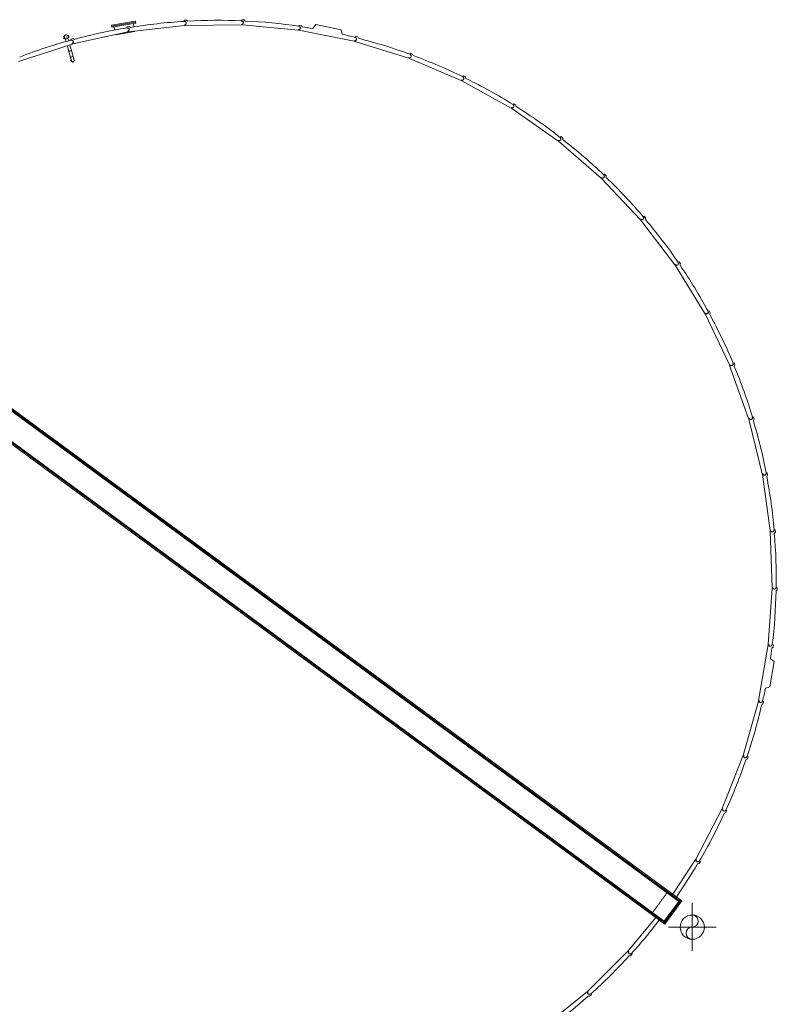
# Model space of a CAD drawing. Header units: metres. Extents: x 135583 to 135939, y 457896 to 458258.
# Tile 545 of 599: x 135724 to 135755, y 458125 to 458166. Entities that reach past the tile are written whole.
import ezdxf

# ---------------------------------------------------------------- set-up
doc = ezdxf.new("R2010")
doc.units = ezdxf.units.M
doc.linetypes.add('Hidden', pattern=[4, 2, -2])
doc.layers.add('NIEUWE INSTALLATIE', color=250, linetype='Continuous', lineweight=0)

msp = doc.modelspace()

# ---------------------------------------------------------------- linework, layer by layer
at = {"layer": 'NIEUWE INSTALLATIE'}
for p, q in [((135727.504, 458166.172), (135728.504, 458166.343)), ((135727.504, 458166.172), (135727.51, 458166.134)), ((135727.51, 458166.134), (135728.511, 458166.305)), ((135727.51, 458166.134), (135728.511, 458166.305)), ((135727.51, 458166.134), (135727.517, 458166.097)), ((135727.517, 458166.097), (135728.517, 458166.268)), ((135728.249, 458166.124), (135728.15, 458166.113)), ((135728.216, 458165.904), (135730.567, 458166.168)), ((135728.299, 458166.085), (135728.249, 458166.124)), ((135728.442, 458166.107), (135728.418, 458166.251)), ((135728.511, 458166.305), (135728.504, 458166.343)), ((135728.517, 458166.268), (135728.511, 458166.305)), ((135730.647, 458166.385), (135730.547, 458166.385)), ((135730.547, 458166.385), (135730.548, 458166.34)), ((135730.549, 458166.33), (135730.548, 458166.337)), ((135730.567, 458166.168), (135730.565, 458166.191)), ((135730.592, 458166.17), (135732.958, 458166.191)), ((135730.592, 458166.19), (135730.592, 458166.17)), ((135730.693, 458166.341), (135730.647, 458166.385)), ((135732.96, 458166.408), (135732.956, 458166.363)), ((135732.956, 458166.353), (135732.956, 458166.361)), ((135732.958, 458166.191), (135732.957, 458166.213)), ((135733.06, 458166.399), (135732.96, 458166.408)), ((135732.984, 458166.21), (135732.982, 458166.19)), ((135732.982, 458166.19), (135735.338, 458165.968)), ((135733.1, 458166.35), (135733.06, 458166.399)), ((135735.353, 458166.129), (135735.354, 458166.137)), ((135735.363, 458166.183), (135735.354, 458166.139)), ((135735.461, 458166.164), (135735.363, 458166.183)), ((135735.496, 458166.111), (135735.461, 458166.164)), ((135736.065, 458166.201), (135735.947, 458166.04)), ((135737.125, 458165.989), (135736.065, 458166.201)), ((135725.484, 458165.7), (135725.518, 458165.709)), ((135725.681, 458165.734), (135725.701, 458165.74)), ((135725.701, 458165.74), (135725.696, 458165.759)), ((135725.88, 458165.396), (135728.191, 458165.9)), ((135727.616, 458166.114), (135727.64, 458165.975)), ((135727.672, 458165.787), (135727.675, 458165.772)), ((135728.076, 458165.84), (135727.675, 458165.772)), ((135728.476, 458165.909), (135728.076, 458165.84)), ((135728.15, 458166.113), (135728.155, 458166.068)), ((135728.157, 458166.059), (135728.155, 458166.066)), ((135728.191, 458165.9), (135728.187, 458165.922)), ((135728.214, 458165.924), (135728.216, 458165.904)), ((135728.476, 458165.909), (135728.472, 458165.933)), ((135735.338, 458165.968), (135735.34, 458165.99)), ((135735.366, 458165.984), (135735.362, 458165.964)), ((135735.362, 458165.964), (135737.682, 458165.501)), ((135737.171, 458165.799), (135737.125, 458165.989)), ((135737.729, 458165.712), (135737.716, 458165.669)), ((135737.825, 458165.683), (135737.729, 458165.712)), ((135723.609, 458164.65), (135725.856, 458165.389)), ((135725.484, 458165.7), (135725.489, 458165.68)), ((135725.489, 458165.68), (135725.509, 458165.686)), ((135725.524, 458165.636), (135725.503, 458165.63)), ((135725.503, 458165.63), (135725.509, 458165.611)), ((135725.565, 458165.607), (135725.597, 458165.493)), ((135725.606, 458165.693), (135725.595, 458165.689)), ((135725.595, 458165.689), (135725.598, 458165.678)), ((135725.598, 458165.678), (135725.61, 458165.681)), ((135725.61, 458165.681), (135725.606, 458165.693)), ((135725.645, 458165.32), (135725.783, 458164.831)), ((135725.707, 458165.524), (135725.675, 458165.638)), ((135725.721, 458165.671), (135725.687, 458165.661)), ((135725.715, 458165.69), (135725.695, 458165.684)), ((135725.721, 458165.671), (135725.715, 458165.69)), ((135725.893, 458164.862), (135725.754, 458165.356)), ((135725.89, 458165.618), (135725.792, 458165.597)), ((135725.792, 458165.597), (135725.802, 458165.553)), ((135725.805, 458165.544), (135725.803, 458165.551)), ((135725.856, 458165.389), (135725.849, 458165.411)), ((135725.876, 458165.415), (135725.88, 458165.396)), ((135725.944, 458165.584), (135725.89, 458165.618)), ((135737.682, 458165.501), (135737.687, 458165.523)), ((135737.712, 458165.514), (135737.706, 458165.495)), ((135737.706, 458165.495), (135739.967, 458164.795)), ((135737.714, 458165.66), (135737.716, 458165.667)), ((135737.855, 458165.627), (135737.825, 458165.683)), ((135740.015, 458164.95), (135740.017, 458164.957)), ((135740.035, 458165.001), (135740.017, 458164.96)), ((135740.127, 458164.962), (135740.035, 458165.001)), ((135740.151, 458164.903), (135740.127, 458164.962)), ((135725.779, 458164.7), (135725.824, 458164.7)), ((135725.838, 458164.846), (135725.783, 458164.831)), ((135725.783, 458164.831), (135725.838, 458164.846)), ((135725.893, 458164.862), (135725.838, 458164.846)), ((135725.838, 458164.846), (135725.893, 458164.862)), ((135725.879, 458164.6), (135725.879, 458164.649)), ((135725.931, 458164.7), (135725.979, 458164.7)), ((135739.967, 458164.795), (135739.973, 458164.817)), ((135739.998, 458164.805), (135739.99, 458164.787)), ((135739.99, 458164.787), (135742.166, 458163.858)), ((135742.166, 458163.858), (135742.175, 458163.879)), ((135742.198, 458163.865), (135742.188, 458163.847)), ((135742.188, 458163.847), (135744.258, 458162.7)), ((135742.23, 458164.008), (135742.233, 458164.015)), ((135742.256, 458164.056), (135742.234, 458164.017)), ((135742.343, 458164.008), (135742.256, 458164.056)), ((135742.361, 458163.946), (135742.343, 458164.008)), ((135744.337, 458162.843), (135744.34, 458162.849)), ((135744.367, 458162.888), (135744.341, 458162.851)), ((135744.449, 458162.831), (135744.367, 458162.888)), ((135744.46, 458162.768), (135744.449, 458162.831)), ((135744.258, 458162.7), (135744.269, 458162.72)), ((135744.29, 458162.704), (135744.279, 458162.687)), ((135744.279, 458162.687), (135746.219, 458161.334)), ((135746.219, 458161.334), (135746.232, 458161.352)), ((135746.252, 458161.334), (135746.239, 458161.318)), ((135746.239, 458161.318), (135748.03, 458159.772)), ((135746.312, 458161.467), (135746.317, 458161.473)), ((135746.347, 458161.509), (135746.318, 458161.475)), ((135746.423, 458161.444), (135746.347, 458161.509)), ((135746.427, 458161.38), (135746.423, 458161.444)), ((135748.175, 458159.934), (135748.142, 458159.903)), ((135748.244, 458159.861), (135748.175, 458159.934)), ((135748.03, 458159.772), (135748.044, 458159.789)), ((135748.062, 458159.769), (135748.048, 458159.755)), ((135748.048, 458159.755), (135749.67, 458158.033)), ((135748.136, 458159.895), (135748.141, 458159.901)), ((135748.242, 458159.797), (135748.244, 458159.861)), ((135751.41, 458129.472), (135710.692, 458159.387)), ((135710.702, 458159.319), (135751.342, 458129.462)), ((135751.3, 458129.456), (135710.709, 458159.277)), ((135710.711, 458159.266), (135751.289, 458129.454)), ((135749.67, 458158.033), (135749.687, 458158.049)), ((135749.702, 458158.027), (135749.686, 458158.014)), ((135749.686, 458158.014), (135751.123, 458156.135)), ((135749.788, 458158.145), (135749.794, 458158.15)), ((135749.831, 458158.179), (135749.795, 458158.151)), ((135749.892, 458158.099), (135749.831, 458158.179)), ((135749.883, 458158.036), (135749.892, 458158.099)), ((135711.096, 458157.593), (135750.695, 458128.5)), ((135750.685, 458128.567), (135711.124, 458157.632)), ((135711.142, 458157.656), (135750.678, 458128.609)), ((135750.677, 458128.621), (135711.147, 458157.662)), ((135751.252, 458156.233), (135751.258, 458156.238)), ((135751.298, 458156.263), (135751.26, 458156.239)), ((135751.35, 458156.178), (135751.298, 458156.263)), ((135751.123, 458156.135), (135751.141, 458156.148)), ((135751.154, 458156.125), (135751.137, 458156.114)), ((135751.137, 458156.114), (135752.373, 458154.097)), ((135751.335, 458156.116), (135751.35, 458156.178)), ((135752.512, 458154.182), (135752.518, 458154.186)), ((135752.56, 458154.206), (135752.52, 458154.187)), ((135752.604, 458154.116), (135752.56, 458154.206)), ((135752.373, 458154.097), (135752.392, 458154.109)), ((135752.403, 458154.084), (135752.385, 458154.075)), ((135752.385, 458154.075), (135753.407, 458151.941)), ((135752.582, 458154.056), (135752.604, 458154.116)), ((135753.407, 458151.941), (135753.427, 458151.951)), ((135753.435, 458151.925), (135753.416, 458151.918)), ((135753.416, 458151.918), (135754.213, 458149.691)), ((135753.553, 458152.011), (135753.56, 458152.015)), ((135753.604, 458152.031), (135753.562, 458152.016)), ((135753.638, 458151.937), (135753.604, 458152.031)), ((135753.611, 458151.879), (135753.638, 458151.937)), ((135723.825, 458149.641), (135723.83, 458149.649)), ((135723.83, 458149.649), (135723.951, 458149.56)), ((135723.887, 458149.608), (135723.899, 458149.624)), ((135723.907, 458149.618), (135723.895, 458149.602)), ((135754.213, 458149.691), (135754.235, 458149.698)), ((135754.24, 458149.672), (135754.221, 458149.667)), ((135754.221, 458149.667), (135754.784, 458147.369)), ((135754.366, 458149.745), (135754.373, 458149.748)), ((135754.419, 458149.76), (135754.376, 458149.749)), ((135754.41, 458149.608), (135754.443, 458149.662)), ((135754.443, 458149.662), (135754.419, 458149.76)), ((135723.895, 458149.602), (135723.887, 458149.608)), ((135723.951, 458149.56), (135723.945, 458149.552)), ((135724.628, 458149.051), (135724.634, 458149.059)), ((135724.634, 458149.059), (135724.755, 458148.97)), ((135724.691, 458149.017), (135724.703, 458149.034)), ((135724.699, 458149.011), (135724.691, 458149.017)), ((135724.711, 458149.028), (135724.699, 458149.011)), ((135724.755, 458148.97), (135724.749, 458148.962)), ((135725.432, 458148.46), (135725.438, 458148.468)), ((135725.438, 458148.468), (135725.559, 458148.379)), ((135725.495, 458148.427), (135725.507, 458148.443)), ((135725.503, 458148.421), (135725.495, 458148.427)), ((135725.515, 458148.437), (135725.503, 458148.421)), ((135725.559, 458148.379), (135725.553, 458148.371)), ((135723.938, 458148.242), (135723.944, 458148.25)), ((135724.059, 458148.153), (135723.938, 458148.242)), ((135723.983, 458148.184), (135723.995, 458148.201)), ((135724.003, 458148.195), (135723.991, 458148.178)), ((135723.995, 458148.201), (135724.003, 458148.195)), ((135724.065, 458148.161), (135724.059, 458148.153)), ((135724.742, 458147.652), (135724.748, 458147.66)), ((135724.863, 458147.563), (135724.742, 458147.652)), ((135724.787, 458147.594), (135724.799, 458147.61)), ((135724.807, 458147.604), (135724.795, 458147.588)), ((135724.799, 458147.61), (135724.807, 458147.604)), ((135724.869, 458147.571), (135724.863, 458147.563)), ((135726.236, 458147.869), (135726.242, 458147.877)), ((135726.242, 458147.877), (135726.363, 458147.789)), ((135726.299, 458147.836), (135726.311, 458147.852)), ((135726.307, 458147.83), (135726.299, 458147.836)), ((135726.319, 458147.847), (135726.307, 458147.83)), ((135726.363, 458147.789), (135726.357, 458147.781)), ((135727.04, 458147.279), (135727.046, 458147.287)), ((135727.046, 458147.287), (135727.167, 458147.198)), ((135727.103, 458147.245), (135727.115, 458147.262)), ((135727.111, 458147.239), (135727.103, 458147.245)), ((135727.123, 458147.256), (135727.111, 458147.239)), ((135727.167, 458147.198), (135727.161, 458147.19)), ((135754.784, 458147.369), (135754.806, 458147.375)), ((135754.809, 458147.348), (135754.789, 458147.345)), ((135754.789, 458147.345), (135755.114, 458145.001)), ((135754.942, 458147.408), (135754.95, 458147.41)), ((135754.996, 458147.417), (135754.952, 458147.41)), ((135754.972, 458147.267), (135755.01, 458147.318)), ((135755.01, 458147.318), (135754.996, 458147.417)), ((135725.546, 458147.061), (135725.552, 458147.069)), ((135725.667, 458146.972), (135725.546, 458147.061)), ((135725.591, 458147.003), (135725.603, 458147.02)), ((135725.611, 458147.014), (135725.599, 458146.997)), ((135725.603, 458147.02), (135725.611, 458147.014)), ((135725.673, 458146.98), (135725.667, 458146.972)), ((135726.35, 458146.47), (135726.356, 458146.478)), ((135726.471, 458146.382), (135726.35, 458146.47)), ((135726.394, 458146.412), (135726.407, 458146.429)), ((135726.415, 458146.423), (135726.402, 458146.406)), ((135726.407, 458146.429), (135726.415, 458146.423)), ((135726.477, 458146.39), (135726.471, 458146.382)), ((135727.844, 458146.688), (135727.85, 458146.696)), ((135727.85, 458146.696), (135727.971, 458146.607)), ((135727.907, 458146.655), (135727.919, 458146.671)), ((135727.915, 458146.649), (135727.907, 458146.655)), ((135727.927, 458146.665), (135727.915, 458146.649)), ((135727.971, 458146.607), (135727.965, 458146.599)), ((135728.648, 458146.097), (135728.654, 458146.106)), ((135728.654, 458146.106), (135728.775, 458146.017)), ((135728.71, 458146.064), (135728.723, 458146.081)), ((135728.718, 458146.058), (135728.71, 458146.064)), ((135728.731, 458146.075), (135728.718, 458146.058)), ((135728.775, 458146.017), (135728.769, 458146.009)), ((135727.154, 458145.88), (135727.16, 458145.888)), ((135727.275, 458145.791), (135727.154, 458145.88)), ((135727.198, 458145.822), (135727.211, 458145.838)), ((135727.219, 458145.832), (135727.206, 458145.816)), ((135727.211, 458145.838), (135727.219, 458145.832)), ((135727.281, 458145.799), (135727.275, 458145.791)), ((135729.452, 458145.507), (135729.458, 458145.515)), ((135729.458, 458145.515), (135729.579, 458145.426)), ((135729.514, 458145.473), (135729.527, 458145.49)), ((135727.958, 458145.289), (135727.964, 458145.297)), ((135728.079, 458145.2), (135727.958, 458145.289)), ((135728.002, 458145.231), (135728.014, 458145.248)), ((135728.022, 458145.242), (135728.01, 458145.225)), ((135728.014, 458145.248), (135728.022, 458145.242)), ((135728.085, 458145.208), (135728.079, 458145.2)), ((135729.522, 458145.468), (135729.514, 458145.473)), ((135729.535, 458145.484), (135729.522, 458145.468)), ((135729.579, 458145.426), (135729.573, 458145.418)), ((135728.762, 458144.698), (135728.768, 458144.707)), ((135728.883, 458144.61), (135728.762, 458144.698)), ((135730.256, 458144.916), (135730.262, 458144.924)), ((135730.262, 458144.924), (135730.383, 458144.835)), ((135730.318, 458144.883), (135730.33, 458144.899)), ((135730.326, 458144.877), (135730.318, 458144.883)), ((135730.338, 458144.893), (135730.326, 458144.877)), ((135730.383, 458144.835), (135730.377, 458144.827)), ((135755.114, 458145.001), (135755.136, 458145.004)), ((135755.116, 458144.977), (135755.198, 458142.612)), ((135755.136, 458144.977), (135755.116, 458144.977)), ((135755.275, 458145.024), (135755.282, 458145.025)), ((135755.329, 458145.027), (135755.284, 458145.025)), ((135755.289, 458144.88), (135755.333, 458144.927)), ((135755.333, 458144.927), (135755.329, 458145.027)), ((135728.806, 458144.64), (135728.818, 458144.657)), ((135728.826, 458144.651), (135728.814, 458144.635)), ((135728.818, 458144.657), (135728.826, 458144.651)), ((135728.889, 458144.618), (135728.883, 458144.61)), ((135731.06, 458144.326), (135731.066, 458144.334)), ((135731.066, 458144.334), (135731.187, 458144.245)), ((135731.122, 458144.292), (135731.134, 458144.309)), ((135731.13, 458144.286), (135731.122, 458144.292)), ((135731.142, 458144.303), (135731.13, 458144.286)), ((135729.566, 458144.108), (135729.572, 458144.116)), ((135729.687, 458144.019), (135729.566, 458144.108)), ((135729.61, 458144.05), (135729.622, 458144.066)), ((135729.63, 458144.06), (135729.618, 458144.044)), ((135729.622, 458144.066), (135729.63, 458144.06)), ((135729.693, 458144.027), (135729.687, 458144.019)), ((135731.187, 458144.245), (135731.181, 458144.237)), ((135730.37, 458143.517), (135730.376, 458143.525)), ((135730.491, 458143.428), (135730.37, 458143.517)), ((135730.414, 458143.459), (135730.426, 458143.476)), ((135730.434, 458143.47), (135730.422, 458143.453)), ((135730.426, 458143.476), (135730.434, 458143.47)), ((135730.497, 458143.436), (135730.491, 458143.428)), ((135731.864, 458143.735), (135731.87, 458143.743)), ((135731.87, 458143.743), (135731.991, 458143.654)), ((135731.926, 458143.702), (135731.938, 458143.718)), ((135731.934, 458143.696), (135731.926, 458143.702)), ((135731.946, 458143.712), (135731.934, 458143.696)), ((135731.991, 458143.654), (135731.985, 458143.646)), ((135732.668, 458143.144), (135732.674, 458143.152)), ((135732.674, 458143.152), (135732.795, 458143.064)), ((135732.73, 458143.111), (135732.742, 458143.127)), ((135732.738, 458143.105), (135732.73, 458143.111)), ((135732.75, 458143.122), (135732.738, 458143.105)), ((135732.795, 458143.064), (135732.789, 458143.056)), ((135731.174, 458142.927), (135731.18, 458142.935)), ((135731.295, 458142.838), (135731.174, 458142.927)), ((135731.218, 458142.869), (135731.23, 458142.885)), ((135731.238, 458142.879), (135731.226, 458142.863)), ((135731.23, 458142.885), (135731.238, 458142.879)), ((135731.3, 458142.846), (135731.295, 458142.838)), ((135755.198, 458142.612), (135755.22, 458142.613)), ((135755.36, 458142.618), (135755.368, 458142.618)), ((135755.415, 458142.615), (135755.37, 458142.618)), ((135755.408, 458142.515), (135755.415, 458142.615)), ((135731.978, 458142.336), (135731.984, 458142.344)), ((135732.098, 458142.247), (135731.978, 458142.336)), ((135732.022, 458142.278), (135732.034, 458142.295)), ((135732.042, 458142.289), (135732.03, 458142.272)), ((135732.034, 458142.295), (135732.042, 458142.289)), ((135732.104, 458142.255), (135732.098, 458142.247)), ((135733.472, 458142.554), (135733.478, 458142.562)), ((135733.478, 458142.562), (135733.598, 458142.473)), ((135733.534, 458142.52), (135733.546, 458142.537)), ((135733.542, 458142.514), (135733.534, 458142.52)), ((135733.554, 458142.531), (135733.542, 458142.514)), ((135733.598, 458142.473), (135733.593, 458142.465)), ((135755.197, 458142.587), (135755.036, 458140.227)), ((135755.217, 458142.586), (135755.197, 458142.587)), ((135755.36, 458142.474), (135755.408, 458142.515)), ((135734.276, 458141.963), (135734.281, 458141.971)), ((135734.281, 458141.971), (135734.402, 458141.882)), ((135734.338, 458141.93), (135734.35, 458141.946)), ((135734.346, 458141.924), (135734.338, 458141.93)), ((135734.358, 458141.94), (135734.346, 458141.924)), ((135734.402, 458141.882), (135734.396, 458141.874)), ((135732.782, 458141.745), (135732.787, 458141.753)), ((135732.902, 458141.657), (135732.782, 458141.745)), ((135732.826, 458141.687), (135732.838, 458141.704)), ((135732.846, 458141.698), (135732.834, 458141.681)), ((135732.838, 458141.704), (135732.846, 458141.698)), ((135732.908, 458141.665), (135732.902, 458141.657)), ((135735.079, 458141.372), (135735.085, 458141.381)), ((135735.085, 458141.381), (135735.206, 458141.292)), ((135733.585, 458141.155), (135733.591, 458141.163)), ((135733.706, 458141.066), (135733.585, 458141.155)), ((135733.63, 458141.097), (135733.642, 458141.113)), ((135733.65, 458141.107), (135733.638, 458141.091)), ((135733.642, 458141.113), (135733.65, 458141.107)), ((135733.712, 458141.074), (135733.706, 458141.066)), ((135735.142, 458141.339), (135735.154, 458141.356)), ((135735.15, 458141.333), (135735.142, 458141.339)), ((135735.162, 458141.35), (135735.15, 458141.333)), ((135735.206, 458141.292), (135735.2, 458141.284)), ((135734.389, 458140.564), (135734.395, 458140.572)), ((135734.51, 458140.475), (135734.389, 458140.564)), ((135735.883, 458140.782), (135735.889, 458140.79)), ((135735.889, 458140.79), (135736.01, 458140.701)), ((135735.946, 458140.748), (135735.957, 458140.764)), ((135735.954, 458140.743), (135735.946, 458140.748)), ((135735.966, 458140.759), (135735.954, 458140.743)), ((135736.01, 458140.701), (135736.004, 458140.693)), ((135734.434, 458140.506), (135734.446, 458140.523)), ((135734.454, 458140.517), (135734.442, 458140.5)), ((135734.446, 458140.523), (135734.454, 458140.517)), ((135734.516, 458140.483), (135734.51, 458140.475)), ((135736.687, 458140.191), (135736.693, 458140.199)), ((135736.693, 458140.199), (135736.814, 458140.11)), ((135736.75, 458140.158), (135736.762, 458140.174)), ((135736.758, 458140.152), (135736.75, 458140.158)), ((135736.77, 458140.168), (135736.758, 458140.152)), ((135755.033, 458140.202), (135754.629, 458137.871)), ((135755.052, 458140.199), (135755.033, 458140.202)), ((135755.036, 458140.227), (135755.058, 458140.225)), ((135755.198, 458140.216), (135755.205, 458140.215)), ((135755.252, 458140.208), (135755.208, 458140.215)), ((135755.235, 458140.109), (135755.252, 458140.208)), ((135735.193, 458139.973), (135735.199, 458139.982)), ((135735.314, 458139.885), (135735.193, 458139.973)), ((135735.238, 458139.915), (135735.25, 458139.932)), ((135735.258, 458139.926), (135735.246, 458139.91)), ((135735.25, 458139.932), (135735.258, 458139.926)), ((135735.32, 458139.893), (135735.314, 458139.885)), ((135736.814, 458140.11), (135736.808, 458140.102)), ((135755.183, 458140.072), (135755.235, 458140.109)), ((135735.997, 458139.383), (135736.003, 458139.391)), ((135736.118, 458139.294), (135735.997, 458139.383)), ((135736.041, 458139.325), (135736.054, 458139.341)), ((135736.062, 458139.335), (135736.05, 458139.319)), ((135736.054, 458139.341), (135736.062, 458139.335)), ((135736.124, 458139.302), (135736.118, 458139.294)), ((135737.491, 458139.601), (135737.497, 458139.609)), ((135737.497, 458139.609), (135737.618, 458139.52)), ((135737.554, 458139.567), (135737.566, 458139.584)), ((135737.562, 458139.561), (135737.554, 458139.567)), ((135737.574, 458139.578), (135737.562, 458139.561)), ((135737.618, 458139.52), (135737.612, 458139.512)), ((135755.103, 458138.441), (135755.288, 458139.506)), ((135755.288, 458139.506), (135755.124, 458139.62)), ((135738.295, 458139.01), (135738.301, 458139.018)), ((135738.301, 458139.018), (135738.422, 458138.929)), ((135738.357, 458138.977), (135738.37, 458138.993)), ((135738.366, 458138.971), (135738.357, 458138.977)), ((135738.378, 458138.987), (135738.366, 458138.971)), ((135738.422, 458138.929), (135738.416, 458138.921)), ((135736.801, 458138.792), (135736.807, 458138.8)), ((135736.922, 458138.703), (135736.801, 458138.792)), ((135736.845, 458138.734), (135736.858, 458138.751)), ((135736.866, 458138.745), (135736.853, 458138.728)), ((135736.858, 458138.751), (135736.866, 458138.745)), ((135736.928, 458138.711), (135736.922, 458138.703)), ((135737.605, 458138.202), (135737.611, 458138.21)), ((135737.726, 458138.113), (135737.605, 458138.202)), ((135737.649, 458138.144), (135737.661, 458138.16)), ((135737.67, 458138.154), (135737.657, 458138.138)), ((135737.661, 458138.16), (135737.67, 458138.154)), ((135737.732, 458138.121), (135737.726, 458138.113)), ((135739.099, 458138.419), (135739.105, 458138.427)), ((135739.105, 458138.427), (135739.226, 458138.339)), ((135739.161, 458138.386), (135739.174, 458138.402)), ((135739.169, 458138.38), (135739.161, 458138.386)), ((135739.182, 458138.397), (135739.169, 458138.38)), ((135739.226, 458138.339), (135739.22, 458138.331)), ((135754.914, 458138.39), (135755.103, 458138.441)), ((135739.903, 458137.829), (135739.909, 458137.837)), ((135739.909, 458137.837), (135740.03, 458137.748)), ((135739.965, 458137.795), (135739.977, 458137.812)), ((135739.973, 458137.789), (135739.965, 458137.795)), ((135739.986, 458137.806), (135739.973, 458137.789)), ((135740.03, 458137.748), (135740.024, 458137.74)), ((135754.624, 458137.847), (135753.983, 458135.569)), ((135754.643, 458137.842), (135754.624, 458137.847)), ((135754.629, 458137.871), (135754.651, 458137.867)), ((135754.76, 458137.702), (135754.815, 458137.733)), ((135754.789, 458137.843), (135754.797, 458137.842)), ((135754.842, 458137.83), (135754.799, 458137.842)), ((135754.815, 458137.733), (135754.842, 458137.83)), ((135738.409, 458137.611), (135738.415, 458137.619)), ((135738.53, 458137.522), (135738.409, 458137.611)), ((135738.453, 458137.553), (135738.465, 458137.57)), ((135738.473, 458137.564), (135738.461, 458137.547)), ((135738.465, 458137.57), (135738.473, 458137.564)), ((135738.536, 458137.53), (135738.53, 458137.522)), ((135740.707, 458137.238), (135740.713, 458137.246)), ((135740.713, 458137.246), (135740.834, 458137.157)), ((135739.213, 458137.02), (135739.219, 458137.028)), ((135739.334, 458136.932), (135739.213, 458137.02)), ((135739.257, 458136.962), (135739.269, 458136.979)), ((135739.277, 458136.973), (135739.265, 458136.956)), ((135739.269, 458136.979), (135739.277, 458136.973)), ((135739.34, 458136.94), (135739.334, 458136.932)), ((135740.769, 458137.205), (135740.781, 458137.221)), ((135740.777, 458137.199), (135740.769, 458137.205)), ((135740.789, 458137.215), (135740.777, 458137.199)), ((135740.834, 458137.157), (135740.828, 458137.149)), ((135740.017, 458136.43), (135740.023, 458136.438)), ((135740.138, 458136.341), (135740.017, 458136.43)), ((135741.511, 458136.647), (135741.517, 458136.656)), ((135741.517, 458136.656), (135741.638, 458136.567)), ((135741.573, 458136.614), (135741.585, 458136.631)), ((135741.581, 458136.608), (135741.573, 458136.614)), ((135741.593, 458136.625), (135741.581, 458136.608)), ((135741.638, 458136.567), (135741.632, 458136.559)), ((135740.061, 458136.372), (135740.073, 458136.388)), ((135740.081, 458136.382), (135740.069, 458136.366)), ((135740.073, 458136.388), (135740.081, 458136.382)), ((135740.144, 458136.349), (135740.138, 458136.341)), ((135742.315, 458136.057), (135742.321, 458136.065)), ((135742.321, 458136.065), (135742.442, 458135.976)), ((135742.377, 458136.023), (135742.389, 458136.04)), ((135742.385, 458136.018), (135742.377, 458136.023)), ((135742.397, 458136.034), (135742.385, 458136.018)), ((135740.821, 458135.839), (135740.827, 458135.847)), ((135740.942, 458135.75), (135740.821, 458135.839)), ((135740.865, 458135.781), (135740.877, 458135.798)), ((135740.885, 458135.792), (135740.873, 458135.775)), ((135740.877, 458135.798), (135740.885, 458135.792)), ((135740.948, 458135.758), (135740.942, 458135.75)), ((135742.442, 458135.976), (135742.436, 458135.968)), ((135741.625, 458135.248), (135741.631, 458135.257)), ((135741.746, 458135.16), (135741.625, 458135.248)), ((135741.669, 458135.19), (135741.681, 458135.207)), ((135741.689, 458135.201), (135741.677, 458135.185)), ((135741.681, 458135.207), (135741.689, 458135.201)), ((135743.119, 458135.466), (135743.125, 458135.474)), ((135743.125, 458135.474), (135743.245, 458135.385)), ((135743.181, 458135.433), (135743.193, 458135.449)), ((135743.189, 458135.427), (135743.181, 458135.433)), ((135743.201, 458135.443), (135743.189, 458135.427)), ((135743.245, 458135.385), (135743.24, 458135.377)), ((135753.975, 458135.546), (135753.103, 458133.347)), ((135753.993, 458135.539), (135753.975, 458135.546)), ((135753.983, 458135.569), (135754.004, 458135.563)), ((135754.095, 458135.388), (135754.154, 458135.413)), ((135754.139, 458135.525), (135754.146, 458135.523)), ((135754.19, 458135.506), (135754.149, 458135.523)), ((135754.154, 458135.413), (135754.19, 458135.506)), ((135741.751, 458135.168), (135741.746, 458135.16)), ((135743.923, 458134.876), (135743.929, 458134.884)), ((135743.929, 458134.884), (135744.049, 458134.795)), ((135743.985, 458134.842), (135743.997, 458134.859)), ((135743.993, 458134.836), (135743.985, 458134.842)), ((135744.005, 458134.853), (135743.993, 458134.836)), ((135744.049, 458134.795), (135744.043, 458134.787)), ((135742.429, 458134.658), (135742.434, 458134.666)), ((135742.549, 458134.569), (135742.429, 458134.658)), ((135742.473, 458134.6), (135742.485, 458134.616)), ((135742.493, 458134.61), (135742.481, 458134.594)), ((135742.485, 458134.616), (135742.493, 458134.61)), ((135742.555, 458134.577), (135742.549, 458134.569)), ((135743.232, 458134.067), (135743.238, 458134.075)), ((135743.353, 458133.978), (135743.232, 458134.067)), ((135743.277, 458134.009), (135743.289, 458134.026)), ((135743.297, 458134.02), (135743.285, 458134.003)), ((135743.289, 458134.026), (135743.297, 458134.02)), ((135743.359, 458133.986), (135743.353, 458133.978)), ((135744.727, 458134.285), (135744.732, 458134.293)), ((135744.732, 458134.293), (135744.853, 458134.204)), ((135744.789, 458134.252), (135744.801, 458134.268)), ((135744.797, 458134.246), (135744.789, 458134.252)), ((135744.809, 458134.262), (135744.797, 458134.246)), ((135744.853, 458134.204), (135744.847, 458134.196)), ((135745.53, 458133.694), (135745.536, 458133.702)), ((135745.536, 458133.702), (135745.657, 458133.614)), ((135745.593, 458133.661), (135745.605, 458133.677)), ((135745.601, 458133.655), (135745.593, 458133.661)), ((135745.613, 458133.672), (135745.601, 458133.655)), ((135745.657, 458133.614), (135745.651, 458133.606)), ((135744.036, 458133.477), (135744.042, 458133.485)), ((135744.157, 458133.388), (135744.036, 458133.477)), ((135744.081, 458133.419), (135744.093, 458133.435)), ((135744.101, 458133.429), (135744.089, 458133.413)), ((135744.093, 458133.435), (135744.101, 458133.429)), ((135744.163, 458133.396), (135744.157, 458133.388)), ((135746.334, 458133.104), (135746.34, 458133.112)), ((135746.34, 458133.112), (135746.461, 458133.023)), ((135753.093, 458133.324), (135751.999, 458131.226)), ((135753.11, 458133.315), (135753.093, 458133.324)), ((135753.103, 458133.347), (135753.124, 458133.338)), ((135753.196, 458133.155), (135753.257, 458133.174)), ((135753.254, 458133.287), (135753.261, 458133.284)), ((135753.257, 458133.174), (135753.303, 458133.262)), ((135753.303, 458133.262), (135753.263, 458133.283)), ((135744.84, 458132.886), (135744.846, 458132.894)), ((135744.961, 458132.797), (135744.84, 458132.886)), ((135744.885, 458132.828), (135744.897, 458132.845)), ((135744.905, 458132.839), (135744.893, 458132.822)), ((135744.897, 458132.845), (135744.905, 458132.839)), ((135744.967, 458132.805), (135744.961, 458132.797)), ((135746.397, 458133.07), (135746.409, 458133.087)), ((135746.405, 458133.064), (135746.397, 458133.07)), ((135746.417, 458133.081), (135746.405, 458133.064)), ((135746.461, 458133.023), (135746.455, 458133.015)), ((135745.644, 458132.295), (135745.65, 458132.303)), ((135745.765, 458132.207), (135745.644, 458132.295)), ((135747.138, 458132.513), (135747.144, 458132.521)), ((135747.144, 458132.521), (135747.265, 458132.432)), ((135747.201, 458132.48), (135747.213, 458132.496)), ((135747.209, 458132.474), (135747.201, 458132.48)), ((135747.221, 458132.49), (135747.209, 458132.474)), ((135747.265, 458132.432), (135747.259, 458132.424)), ((135745.689, 458132.237), (135745.701, 458132.254)), ((135745.709, 458132.248), (135745.697, 458132.231)), ((135745.701, 458132.254), (135745.709, 458132.248)), ((135745.771, 458132.215), (135745.765, 458132.207)), ((135747.942, 458131.922), (135747.948, 458131.931)), ((135747.948, 458131.931), (135748.069, 458131.842)), ((135748.005, 458131.889), (135748.017, 458131.906)), ((135748.013, 458131.883), (135748.005, 458131.889)), ((135748.025, 458131.9), (135748.013, 458131.883)), ((135746.448, 458131.705), (135746.454, 458131.713)), ((135746.569, 458131.616), (135746.448, 458131.705)), ((135746.492, 458131.647), (135746.505, 458131.663)), ((135746.513, 458131.657), (135746.5, 458131.641)), ((135746.505, 458131.663), (135746.513, 458131.657)), ((135746.575, 458131.624), (135746.569, 458131.616)), ((135748.069, 458131.842), (135748.063, 458131.834)), ((135747.252, 458131.114), (135747.258, 458131.122)), ((135747.373, 458131.025), (135747.252, 458131.114)), ((135747.296, 458131.056), (135747.309, 458131.073)), ((135747.317, 458131.067), (135747.304, 458131.05)), ((135747.309, 458131.073), (135747.317, 458131.067)), ((135748.746, 458131.332), (135748.752, 458131.34)), ((135748.752, 458131.34), (135748.873, 458131.251)), ((135748.808, 458131.298), (135748.821, 458131.315)), ((135748.816, 458131.293), (135748.808, 458131.298)), ((135748.829, 458131.309), (135748.816, 458131.293)), ((135748.873, 458131.251), (135748.867, 458131.243)), ((135751.987, 458131.205), (135751.028, 458129.752)), ((135752.004, 458131.193), (135751.987, 458131.205)), ((135751.999, 458131.226), (135752.019, 458131.215)), ((135752.135, 458131.038), (135752.19, 458131.122)), ((135752.143, 458131.151), (135752.15, 458131.147)), ((135752.19, 458131.122), (135752.152, 458131.146)), ((135747.379, 458131.033), (135747.373, 458131.025)), ((135749.55, 458130.741), (135749.556, 458130.749)), ((135749.556, 458130.749), (135749.677, 458130.66)), ((135749.612, 458130.708), (135749.625, 458130.724)), ((135749.62, 458130.702), (135749.612, 458130.708)), ((135749.633, 458130.718), (135749.62, 458130.702)), ((135749.677, 458130.66), (135749.671, 458130.652)), ((135752.072, 458131.025), (135752.135, 458131.038)), ((135748.056, 458130.523), (135748.062, 458130.532)), ((135748.177, 458130.435), (135748.056, 458130.523)), ((135748.1, 458130.465), (135748.112, 458130.482)), ((135748.12, 458130.476), (135748.108, 458130.46)), ((135748.112, 458130.482), (135748.12, 458130.476)), ((135748.183, 458130.443), (135748.177, 458130.435)), ((135748.86, 458129.933), (135748.866, 458129.941)), ((135748.981, 458129.844), (135748.86, 458129.933)), ((135748.904, 458129.875), (135748.916, 458129.891)), ((135748.924, 458129.885), (135748.912, 458129.869)), ((135748.916, 458129.891), (135748.924, 458129.885)), ((135748.987, 458129.852), (135748.981, 458129.844)), ((135750.354, 458130.151), (135750.36, 458130.159)), ((135750.36, 458130.159), (135750.481, 458130.07)), ((135750.416, 458130.117), (135750.428, 458130.134)), ((135750.424, 458130.111), (135750.416, 458130.117)), ((135750.436, 458130.128), (135750.424, 458130.111)), ((135750.481, 458130.07), (135750.475, 458130.062)), ((135751.289, 458129.454), (135750.677, 458128.621)), ((135750.678, 458128.609), (135751.3, 458129.456)), ((135751.342, 458129.462), (135750.685, 458128.567)), ((135750.695, 458128.5), (135751.41, 458129.472)), ((135751.002, 458129.713), (135750.985, 458129.687)), ((135751.14, 458129.573), (135751.158, 458129.598)), ((135751.158, 458129.56), (135751.164, 458129.568)), ((135751.164, 458129.568), (135751.285, 458129.479)), ((135751.22, 458129.527), (135751.232, 458129.543)), ((135751.228, 458129.521), (135751.22, 458129.527)), ((135751.24, 458129.537), (135751.228, 458129.521)), ((135751.285, 458129.479), (135751.279, 458129.471)), ((135751.3, 458129.456), (135751.289, 458129.454)), ((135749.664, 458129.342), (135749.67, 458129.35)), ((135749.785, 458129.253), (135749.664, 458129.342)), ((135749.708, 458129.284), (135749.72, 458129.301)), ((135749.728, 458129.295), (135749.716, 458129.278)), ((135749.72, 458129.301), (135749.728, 458129.295)), ((135749.791, 458129.261), (135749.785, 458129.253)), ((135751.848, 458127.375), (135751.848, 458129.375)), ((135750.316, 458128.779), (135749.169, 458127.38)), ((135750.365, 458128.839), (135750.346, 458128.815)), ((135750.468, 458128.752), (135750.474, 458128.76)), ((135750.589, 458128.663), (135750.468, 458128.752)), ((135750.497, 458128.704), (135750.51, 458128.721)), ((135750.512, 458128.694), (135750.524, 458128.71)), ((135750.532, 458128.704), (135750.52, 458128.688)), ((135750.524, 458128.71), (135750.532, 458128.704)), ((135750.595, 458128.671), (135750.589, 458128.663)), ((135750.677, 458128.621), (135750.678, 458128.609)), ((135750.848, 458128.375), (135752.848, 458128.375)), ((135749.153, 458127.361), (135747.473, 458125.695)), ((135749.167, 458127.347), (135749.153, 458127.361)), ((135749.169, 458127.38), (135749.187, 458127.365)), ((135749.2, 458127.169), (135749.263, 458127.168)), ((135749.263, 458127.168), (135749.334, 458127.239)), ((135749.295, 458127.277), (135749.301, 458127.272)), ((135749.334, 458127.239), (135749.303, 458127.271)), ((135747.455, 458125.679), (135745.613, 458124.194)), ((135747.467, 458125.663), (135747.455, 458125.679)), ((135747.473, 458125.695), (135747.489, 458125.679)), ((135747.482, 458125.482), (135747.545, 458125.475)), ((135747.545, 458125.475), (135747.623, 458125.538)), ((135747.588, 458125.58), (135747.593, 458125.574)), ((135747.623, 458125.538), (135747.594, 458125.573))]:
    msp.add_line(p, q, dxfattribs=at)
at = {"layer": 'NIEUWE INSTALLATIE', "flags": 128}
for points in [[(135725.783, 458164.831), (135725.785, 458164.825), (135725.786, 458164.819), (135725.788, 458164.813), (135725.789, 458164.808), (135725.791, 458164.802), (135725.793, 458164.796), (135725.794, 458164.79), (135725.796, 458164.785), (135725.797, 458164.779), (135725.799, 458164.774), (135725.8, 458164.768), (135725.802, 458164.763), (135725.803, 458164.758), (135725.805, 458164.753), (135725.806, 458164.748), (135725.807, 458164.743), (135725.809, 458164.739), (135725.81, 458164.734), (135725.811, 458164.73), (135725.812, 458164.726), (135725.814, 458164.722), (135725.815, 458164.718), (135725.816, 458164.714), (135725.817, 458164.711), (135725.818, 458164.708), (135725.818, 458164.704), (135725.819, 458164.702), (135725.82, 458164.699), (135725.821, 458164.696), (135725.821, 458164.694), (135725.822, 458164.692), (135725.822, 458164.69), (135725.823, 458164.689), (135725.823, 458164.688), (135725.824, 458164.686), (135725.824, 458164.686), (135725.824, 458164.684)], [(135725.934, 458164.715), (135725.934, 458164.716), (135725.934, 458164.717), (135725.933, 458164.718), (135725.933, 458164.719), (135725.933, 458164.721), (135725.932, 458164.723), (135725.931, 458164.725), (135725.931, 458164.727), (135725.93, 458164.729), (135725.929, 458164.732), (135725.929, 458164.735), (135725.928, 458164.738), (135725.927, 458164.741), (135725.926, 458164.744), (135725.925, 458164.748), (135725.924, 458164.752), (135725.923, 458164.756), (135725.922, 458164.76), (135725.92, 458164.764), (135725.919, 458164.768), (135725.918, 458164.773), (135725.917, 458164.778), (135725.915, 458164.783), (135725.914, 458164.788), (135725.912, 458164.793), (135725.911, 458164.798), (135725.909, 458164.803), (135725.908, 458164.809), (135725.906, 458164.814), (135725.905, 458164.82), (135725.903, 458164.825), (135725.902, 458164.831), (135725.9, 458164.837), (135725.898, 458164.843), (135725.897, 458164.849), (135725.895, 458164.854), (135725.893, 458164.86), (135725.893, 458164.862)]]:
    msp.add_lwpolyline(points, dxfattribs=at)
at = {"layer": 'NIEUWE INSTALLATIE'}
for centre, radius, start, end in [((135731.8, 458145.055), 21.319, 93.3677, 99.4538), ((135730.557, 458166.26), 0.07, 276.4107, 96.4107), ((135732.014, 458145.063), 21.319, 87.466, 93.5522), ((135732.957, 458166.283), 0.07, 270.5091, 90.5091), ((135732.226, 458145.049), 21.319, 81.5644, 87.6505), ((135735.347, 458166.06), 0.07, 264.6074, 84.6074), ((135725.602, 458165.685), 0.0875, 105.696, 285.696), ((135725.602, 458165.685), 0.0875, 285.696, 105.696), ((135731.589, 458145.026), 21.319, 99.2693, 105.3554), ((135728.172, 458165.991), 0.07, 282.3124, 102.3124), ((135732.437, 458145.012), 21.319, 80.5234, 81.7489), ((135732.437, 458145.012), 21.319, 75.6627, 77.1677), ((135731.382, 458144.975), 21.319, 105.1709, 111.2571), ((135725.827, 458165.477), 0.07, 288.214, 108.214), ((135737.701, 458165.591), 0.07, 258.7058, 78.7058), ((135732.642, 458144.955), 21.319, 69.7611, 75.8472), ((135739.994, 458164.883), 0.07, 252.8042, 72.8042), ((135732.84, 458144.876), 21.319, 63.8595, 69.9456), ((135725.879, 458164.7), 0.0571, 180.696, 285.696), ((135742.203, 458163.943), 0.07, 246.9025, 66.9025), ((135733.03, 458144.778), 21.319, 57.9578, 64.044), ((135744.303, 458162.781), 0.07, 241.0009, 61.0009), ((135733.208, 458144.661), 21.319, 52.0562, 58.1423), ((135746.272, 458161.41), 0.07, 235.0993, 55.0993), ((135733.373, 458144.526), 21.319, 46.1545, 52.2407), ((135748.09, 458159.842), 0.07, 229.1976, 49.1976), ((135733.523, 458144.374), 21.319, 40.2529, 46.339), ((135749.737, 458158.097), 0.07, 223.296, 43.296), ((135733.657, 458144.208), 21.319, 34.3513, 40.4374), ((135751.196, 458156.191), 0.07, 217.3943, 37.3943), ((135733.774, 458144.03), 21.319, 28.4496, 34.5358), ((135752.452, 458154.145), 0.07, 211.4927, 31.4927), ((135733.871, 458143.84), 21.319, 22.548, 28.6341), ((135753.49, 458151.981), 0.07, 205.5911, 25.5911), ((135733.948, 458143.641), 21.319, 16.6463, 22.7325), ((135754.301, 458149.722), 0.07, 199.6894, 19.6894), ((135734.004, 458143.435), 21.319, 10.7447, 16.8308), ((135754.874, 458147.391), 0.07, 193.7878, 13.7878), ((135734.039, 458143.225), 21.319, 4.8431, 10.9292), ((135755.205, 458145.014), 0.07, 187.8861, 7.8861), ((135734.052, 458143.012), 21.319, 358.9414, 5.0276), ((135755.29, 458142.615), 0.07, 181.9845, 1.9845), ((135734.044, 458142.799), 21.319, 353.0398, 359.1259), ((135755.128, 458140.221), 0.07, 176.0829, 356.0829), ((135734.013, 458142.588), 21.319, 351.9988, 353.2243), ((135734.013, 458142.588), 21.319, 347.1381, 348.6431), ((135733.96, 458142.381), 21.319, 341.2365, 347.3226), ((135754.72, 458137.855), 0.07, 170.1812, 350.1812), ((135733.887, 458142.181), 21.319, 335.3349, 341.421), ((135754.072, 458135.544), 0.07, 164.2796, 344.2796), ((135733.794, 458141.989), 21.319, 329.4332, 335.5194), ((135753.189, 458133.312), 0.07, 158.3779, 338.3779), ((135752.081, 458131.183), 0.07, 152.4763, 332.4763), ((135733.681, 458141.808), 21.319, 325.187, 329.6177), ((135733.55, 458141.639), 21.319, 317.6299, 322.5211), ((135751.848, 458128.375), 0.508, 0, 180), ((135751.848, 458128.629), 0.254, 270, 90), ((135751.848, 458128.375), 0.508, 180, 0), ((135751.848, 458128.121), 0.254, 90, 270), ((135749.241, 458127.321), 0.07, 140.673, 320.673), ((135733.403, 458141.485), 21.319, 311.7283, 317.8145), ((135747.538, 458125.629), 0.07, 134.7714, 314.7714), ((135733.241, 458141.347), 21.319, 305.8267, 311.9128)]:
    msp.add_arc(centre, radius, start, end, dxfattribs=at)
at = {"layer": 'NIEUWE INSTALLATIE', "linetype": 'Hidden'}
for radius, start, end in [(22.965, 105.5566, 105.8415), (22.965, 105.5566, 105.8415), (22.965, 323.696, 325.0183), (22.965, 323.696, 325.0183), (22.965, 325.0957, 325.2118), (22.965, 325.0957, 325.2118), (22.965, 322.3986, 323.696), (22.965, 322.3986, 323.696), (23.665, 324.3941, 325.167), (23.665, 324.3941, 325.167), (22.965, 322.2051, 322.3213), (22.965, 322.2051, 322.3213), (23.665, 322.2492, 322.9979), (23.665, 322.2492, 322.9979)]:
    msp.add_arc((135731.981, 458142.991), radius, start, end, dxfattribs=at)
at = {"layer": 'NIEUWE INSTALLATIE'}
for centre, major_axis, ratio, start_param, end_param in [((135730.552, 458166.26), (0.0677, -0.0426), 1, 5.785696, 8.473804), ((135732.952, 458166.283), (0.063, -0.0493), 1, 5.785696, 8.473804), ((135735.342, 458166.06), (0.0576, -0.0556), 1, 5.785696, 8.473804), ((135725.59, 458165.729), (-0.106, -0.03), 0.000001, 3.926991, 4.114295), ((135728.167, 458165.99), (0.0717, -0.0354), 1, 5.785696, 8.473804), ((135725.615, 458165.641), (0.106, 0.03), 0.000001, 3.926991, 4.114295), ((135725.823, 458165.476), (0.075, -0.0279), 1, 5.785696, 8.473804), ((135737.696, 458165.592), (0.0515, -0.0612), 1, 5.785696, 8.473804), ((135739.99, 458164.885), (0.045, -0.0662), 1, 5.785696, 8.473804), ((135725.879, 458164.7), (-0.0486, 0.03), 1, 0.553574, 1.001434), ((135725.879, 458164.7), (0.0572, 0), 1, 3.999009, 4.346657), ((135725.879, 458164.671), (-0.0047, 0.0282), 1, 2.633441, 2.975003), ((135725.879, 458164.7), (0.0477, 0.0315), 1, 4.369771, 4.897832), ((135725.879, 458164.7), (0.0491, 0.0293), 1, 4.448253, 6.280849), ((135725.879, 458164.7), (0.03, 0.0486), 1, 5.265963, 5.566348), ((135742.198, 458163.945), (0.0379, -0.0704), 1, 5.785696, 8.473804), ((135744.299, 458162.783), (0.0305, -0.074), 1, 5.785696, 8.473804), ((135746.268, 458161.412), (0.0227, -0.0767), 1, 5.785696, 8.473804), ((135748.087, 458159.845), (0.0147, -0.0786), 1, 5.785696, 8.473804), ((135749.734, 458158.1), (0.0066, -0.0797), 1, 5.785696, 8.473804), ((135751.194, 458156.194), (-0.0017, -0.08), 1, 5.785696, 8.473804), ((135752.449, 458154.149), (-0.0099, -0.0794), 1, 5.785696, 8.473804), ((135753.488, 458151.985), (-0.018, -0.078), 1, 5.785696, 8.473804), ((135754.299, 458149.726), (-0.0259, -0.0757), 1, 5.785696, 8.473804), ((135754.873, 458147.396), (-0.0336, -0.0726), 1, 5.785696, 8.473804), ((135755.205, 458145.018), (-0.0408, -0.0688), 1, 5.785696, 8.473804), ((135755.29, 458142.62), (-0.0477, -0.0642), 1, 5.785696, 8.473804), ((135755.128, 458140.225), (-0.0541, -0.059), 1, 5.785696, 8.473804), ((135754.721, 458137.86), (-0.0598, -0.0531), 1, 5.785696, 8.473804), ((135754.073, 458135.549), (-0.065, -0.0467), 1, 5.785696, 8.473804), ((135753.19, 458133.317), (-0.0694, -0.0397), 1, 5.785696, 8.473804), ((135752.083, 458131.187), (-0.0731, -0.0324), 1, 5.785696, 8.473804), ((135749.244, 458127.325), (-0.0782, -0.0168), 1, 5.785696, 8.473804), ((135747.541, 458125.633), (-0.0795, -0.0086), 1, 5.785696, 8.473804)]:
    msp.add_ellipse(centre, major_axis=major_axis, ratio=ratio, start_param=start_param, end_param=end_param, dxfattribs=at)
for points, knots in [([(135751.41, 458129.472), (135751.41, 458129.472), (135751.409, 458129.472), (135751.407, 458129.472), (135751.405, 458129.472), (135751.403, 458129.471), (135751.401, 458129.471), (135751.399, 458129.471), (135751.396, 458129.47), (135751.393, 458129.47), (135751.391, 458129.469), (135751.389, 458129.469), (135751.387, 458129.469), (135751.385, 458129.468), (135751.382, 458129.468), (135751.38, 458129.468), (135751.378, 458129.467), (135751.376, 458129.467), (135751.374, 458129.467), (135751.371, 458129.466), (135751.369, 458129.466), (135751.367, 458129.466), (135751.365, 458129.465), (135751.363, 458129.465), (135751.361, 458129.465), (135751.359, 458129.465), (135751.357, 458129.464), (135751.355, 458129.464), (135751.352, 458129.464), (135751.35, 458129.463), (135751.349, 458129.463), (135751.346, 458129.463), (135751.345, 458129.462), (135751.343, 458129.462), (135751.342, 458129.462), (135751.342, 458129.462)], [0, 0, 0, 0, 0.083333, 0.125, 0.166667, 0.208333, 0.229167, 0.25, 0.291667, 0.333333, 0.354167, 0.375, 0.395833, 0.416667, 0.4375, 0.458333, 0.479167, 0.5, 0.520833, 0.541667, 0.5625, 0.583333, 0.604167, 0.625, 0.645833, 0.666667, 0.6875, 0.708333, 0.75, 0.770833, 0.791667, 0.833333, 0.875, 0.916667, 1, 1, 1, 1]), ([(135750.685, 458128.567), (135750.685, 458128.567), (135750.685, 458128.567), (135750.685, 458128.565), (135750.685, 458128.563), (135750.686, 458128.561), (135750.686, 458128.559), (135750.686, 458128.557), (135750.687, 458128.555), (135750.687, 458128.552), (135750.687, 458128.55), (135750.688, 458128.548), (135750.688, 458128.546), (135750.688, 458128.544), (135750.689, 458128.542), (135750.689, 458128.54), (135750.689, 458128.538), (135750.69, 458128.536), (135750.69, 458128.534), (135750.69, 458128.531), (135750.691, 458128.529), (135750.691, 458128.527), (135750.691, 458128.525), (135750.692, 458128.523), (135750.692, 458128.521), (135750.692, 458128.519), (135750.693, 458128.517), (135750.693, 458128.515), (135750.693, 458128.512), (135750.694, 458128.51), (135750.694, 458128.508), (135750.694, 458128.506), (135750.694, 458128.504), (135750.695, 458128.502), (135750.695, 458128.5), (135750.695, 458128.5), (135750.695, 458128.5)], [-1, -1, -1, -1, -0.916667, -0.875, -0.833333, -0.791667, -0.770833, -0.75, -0.708333, -0.6875, -0.666667, -0.645833, -0.625, -0.604167, -0.583333, -0.5625, -0.541667, -0.520833, -0.5, -0.479167, -0.458333, -0.4375, -0.416667, -0.395833, -0.375, -0.354167, -0.333333, -0.3125, -0.291667, -0.25, -0.229167, -0.208333, -0.166667, -0.125, -0.083333, 0, 0, 0, 0])]:
    msp.add_open_spline(points, degree=3, knots=knots, dxfattribs=at)

doc.saveas('drawing.dxf')
